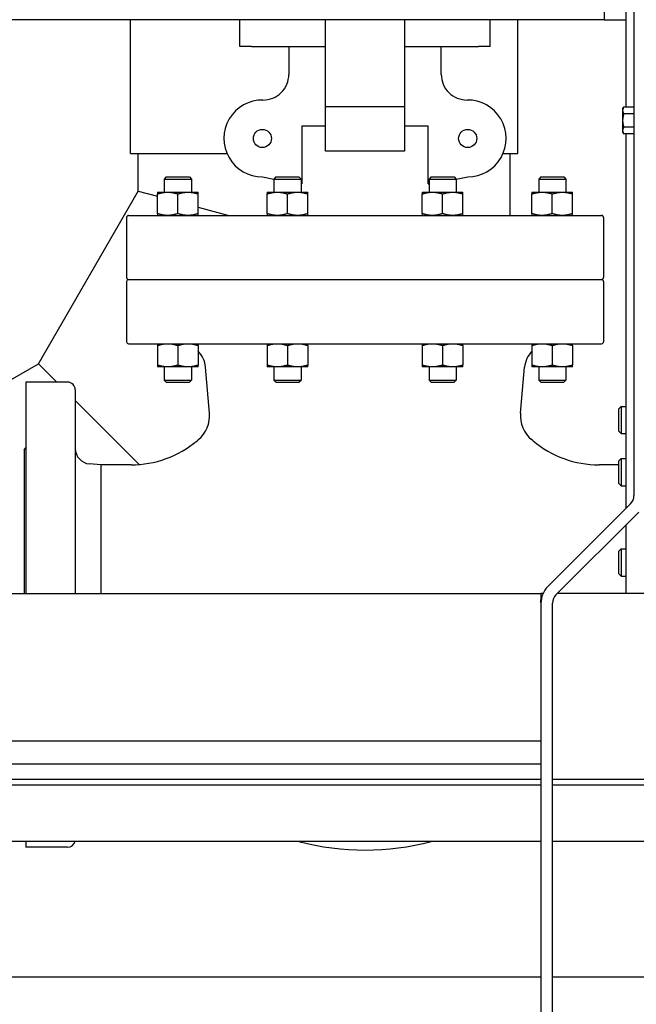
# Model space of a CAD drawing. Header units: inches. Extents: x 36 to 1719, y -84 to 1122.
# Tile 439 of 571: x 1386 to 1406, y 415 to 446. Entities that reach past the tile are written whole.
import ezdxf

# ---------------------------------------------------------------- set-up
doc = ezdxf.new("R2010")
doc.units = ezdxf.units.IN
doc.header["$LTSCALE"] = 48
doc.header["$MEASUREMENT"] = 0
doc.layers.add('Visible (ANSI)', color=7, linetype='Continuous', lineweight=30)

msp = doc.modelspace()

# ---------------------------------------------------------------- linework, layer by layer
at = {"layer": 'Visible (ANSI)'}
for p, q in [((1406.00653, 465.04627), (1406.00653, 430.9516)), ((1405.75653, 443.47929), (1405.75653, 463.36326)), ((1405.05101, 446.67127), (1405.05101, 446.29627)), ((1405.05101, 446.29627), (1383.05101, 446.29627)), ((1389.76062, 441.98377), (1389.76062, 446.29627)), ((1393.28845, 445.43477), (1393.28845, 446.29627)), ((1396.05654, 443.48418), (1396.05654, 446.29627)), ((1398.6037, 446.29627), (1398.6037, 443.48418)), ((1401.37179, 445.43477), (1401.37179, 446.29627)), ((1402.26062, 441.98377), (1402.26062, 446.29627)), ((1405.05101, 446.29627), (1405.75653, 446.29627)), ((1393.66841, 445.43477), (1393.28845, 445.43477)), ((1393.66841, 445.43477), (1396.05654, 445.43477)), ((1394.87062, 445.43477), (1394.87062, 444.53261)), ((1398.6037, 445.43477), (1400.99183, 445.43477)), ((1399.78962, 444.53261), (1399.78962, 445.43477)), ((1401.37179, 445.43477), (1400.99183, 445.43477)), ((1396.05654, 442.05177), (1396.05654, 443.48418)), ((1398.6037, 443.48418), (1396.05654, 443.48418)), ((1398.6037, 443.48418), (1398.6037, 442.05177)), ((1405.64253, 443.42127), (1405.67602, 443.47929)), ((1405.64253, 443.42127), (1405.64253, 443.37103)), ((1405.64253, 443.37103), (1405.64253, 443.04627)), ((1406.00653, 443.47929), (1405.67602, 443.47929)), ((1406.00653, 443.26278), (1405.67602, 443.26278)), ((1405.64253, 443.04627), (1405.64253, 442.72151)), ((1395.29263, 442.87877), (1395.29263, 440.99995)), ((1395.29263, 442.87877), (1396.05654, 442.87877)), ((1398.6037, 442.87877), (1399.36761, 442.87877)), ((1399.36761, 440.99995), (1399.36761, 442.87877)), ((1405.64253, 442.72151), (1405.64253, 442.67127)), ((1405.64253, 442.67127), (1405.67602, 442.61326)), ((1406.00653, 442.82977), (1405.67602, 442.82977)), ((1406.00653, 442.61326), (1405.67602, 442.61326)), ((1405.75653, 430.54627), (1405.75653, 442.61326)), ((1389.76062, 441.98377), (1392.87438, 441.98377)), ((1390.0107, 440.76836), (1390.0107, 441.98377)), ((1398.6037, 442.05177), (1396.05654, 442.05177)), ((1401.78586, 441.98377), (1402.26062, 441.98377)), ((1402.01062, 439.98427), (1402.01062, 441.98377)), ((1390.91826, 441.22477), (1390.85211, 441.15862)), ((1390.85211, 441.15862), (1390.85211, 440.73427)), ((1390.85211, 441.15862), (1391.72711, 441.15862)), ((1390.91826, 441.22477), (1391.66096, 441.22477)), ((1391.66096, 441.22477), (1391.72711, 441.15862)), ((1391.72711, 441.15862), (1391.72711, 440.73427)), ((1394.01762, 441.22477), (1394.39089, 441.15895)), ((1394.45671, 441.22477), (1394.39056, 441.15862)), ((1394.39056, 441.15862), (1394.39056, 440.73427)), ((1394.39056, 441.15862), (1395.26556, 441.15862)), ((1394.45671, 441.22477), (1395.19941, 441.22477)), ((1395.19941, 441.22477), (1395.26556, 441.15862)), ((1395.26556, 441.15862), (1395.26556, 440.73427)), ((1399.46083, 441.22477), (1399.39468, 441.15862)), ((1399.39468, 441.15862), (1399.39468, 440.73427)), ((1399.39468, 441.15862), (1400.26968, 441.15862)), ((1399.46083, 441.22477), (1400.20353, 441.22477)), ((1400.20353, 441.22477), (1400.26968, 441.15862)), ((1400.26935, 441.15895), (1400.64262, 441.22477)), ((1400.26968, 441.15862), (1400.26968, 440.73427)), ((1402.99928, 441.22477), (1402.93313, 441.15862)), ((1402.93313, 441.15862), (1402.93313, 440.73427)), ((1402.93313, 441.15862), (1403.80813, 441.15862)), ((1402.99928, 441.22477), (1403.74198, 441.22477)), ((1403.74198, 441.22477), (1403.80813, 441.15862)), ((1403.80813, 441.15862), (1403.80813, 440.73427)), ((1386.79529, 435.1991), (1390.0107, 440.76836)), ((1390.0107, 440.76836), (1390.63361, 440.60145)), ((1390.0107, 440.76836), (1390.63361, 440.60145)), ((1390.63361, 440.73427), (1390.96161, 440.73427)), ((1390.96161, 440.73427), (1391.61761, 440.73427)), ((1391.61761, 440.73427), (1391.94561, 440.73427)), ((1394.17206, 440.73427), (1394.50006, 440.73427)), ((1394.50006, 440.73427), (1395.15606, 440.73427)), ((1395.15606, 440.73427), (1395.48406, 440.73427)), ((1395.26556, 441.00473), (1395.29263, 440.99995)), ((1399.17618, 440.73427), (1399.50418, 440.73427)), ((1399.36761, 440.99995), (1399.39468, 441.00473)), ((1399.50418, 440.73427), (1400.16018, 440.73427)), ((1400.16018, 440.73427), (1400.48818, 440.73427)), ((1402.71463, 440.73427), (1403.04263, 440.73427)), ((1403.04263, 440.73427), (1403.69863, 440.73427)), ((1403.69863, 440.73427), (1404.02663, 440.73427)), ((1390.63361, 440.04286), (1390.63361, 440.67568)), ((1391.28961, 440.04286), (1391.28961, 440.67568)), ((1391.94561, 440.04286), (1391.94561, 440.67568)), ((1394.17206, 440.04286), (1394.17206, 440.67568)), ((1394.82806, 440.04286), (1394.82806, 440.67568)), ((1395.48406, 440.04286), (1395.48406, 440.67568)), ((1399.17618, 440.04286), (1399.17618, 440.67568)), ((1399.83218, 440.04286), (1399.83218, 440.67568)), ((1400.48818, 440.04286), (1400.48818, 440.67568)), ((1402.71463, 440.04286), (1402.71463, 440.67568)), ((1403.37063, 440.04286), (1403.37063, 440.67568)), ((1404.02663, 440.04286), (1404.02663, 440.67568)), ((1391.94561, 440.2499), (1392.93696, 439.98427)), ((1391.94561, 440.2499), (1392.93696, 439.98427)), ((1389.63412, 439.92127), (1389.63412, 437.97977)), ((1389.69712, 439.98427), (1404.96312, 439.98427)), ((1405.02612, 439.92127), (1405.02612, 437.97977)), ((1389.63412, 437.85377), (1389.63412, 435.91227)), ((1389.69712, 437.91677), (1404.96312, 437.91677)), ((1389.69712, 437.91677), (1404.96312, 437.91677)), ((1405.02612, 437.85377), (1405.02612, 435.91227)), ((1389.69712, 435.84927), (1404.96312, 435.84927)), ((1390.63361, 435.79068), (1390.63361, 435.15786)), ((1391.28961, 435.79068), (1391.28961, 435.15786)), ((1391.94561, 435.79068), (1391.94561, 435.15786)), ((1394.17206, 435.79068), (1394.17206, 435.15786)), ((1394.82806, 435.79068), (1394.82806, 435.15786)), ((1395.48406, 435.79068), (1395.48406, 435.15786)), ((1399.17618, 435.79068), (1399.17618, 435.15786)), ((1399.83218, 435.79068), (1399.83218, 435.15786)), ((1400.48818, 435.79068), (1400.48818, 435.15786)), ((1402.71463, 435.79068), (1402.71463, 435.15786)), ((1403.37063, 435.79068), (1403.37063, 435.15786)), ((1404.02663, 435.79068), (1404.02663, 435.15786)), ((1382.25653, 432.57865), (1386.79529, 435.1991)), ((1386.79529, 435.1991), (1387.38562, 434.60877)), ((1386.79529, 435.1991), (1387.38562, 434.60877)), ((1390.96161, 435.09927), (1390.63361, 435.09927)), ((1390.85211, 435.09927), (1390.85211, 434.67092)), ((1391.61761, 435.09927), (1390.96161, 435.09927)), ((1391.94561, 435.09927), (1391.61761, 435.09927)), ((1391.72711, 435.09927), (1391.72711, 434.67092)), ((1392.31089, 433.61164), (1392.18117, 435.09435)), ((1394.50006, 435.09927), (1394.17206, 435.09927)), ((1394.39056, 435.09927), (1394.39056, 434.67092)), ((1395.15606, 435.09927), (1394.50006, 435.09927)), ((1395.48406, 435.09927), (1395.15606, 435.09927)), ((1395.26556, 435.09927), (1395.26556, 434.67092)), ((1399.50418, 435.09927), (1399.17618, 435.09927)), ((1399.39468, 435.09927), (1399.39468, 434.67092)), ((1400.16018, 435.09927), (1399.50418, 435.09927)), ((1400.48818, 435.09927), (1400.16018, 435.09927)), ((1400.26968, 435.09927), (1400.26968, 434.67092)), ((1402.34935, 433.61164), (1402.47907, 435.09435)), ((1403.04263, 435.09927), (1402.71463, 435.09927)), ((1402.93313, 435.09927), (1402.93313, 434.67092)), ((1403.69863, 435.09927), (1403.04263, 435.09927)), ((1404.02663, 435.09927), (1403.69863, 435.09927)), ((1403.80813, 435.09927), (1403.80813, 434.67092)), ((1390.91826, 434.60477), (1390.85211, 434.67092)), ((1390.85211, 434.67092), (1391.72711, 434.67092)), ((1391.66096, 434.60477), (1391.72711, 434.67092)), ((1394.45671, 434.60477), (1394.39056, 434.67092)), ((1394.39056, 434.67092), (1395.26556, 434.67092)), ((1395.19941, 434.60477), (1395.26556, 434.67092)), ((1399.46083, 434.60477), (1399.39468, 434.67092)), ((1399.39468, 434.67092), (1400.26968, 434.67092)), ((1400.20353, 434.60477), (1400.26968, 434.67092)), ((1402.99928, 434.60477), (1402.93313, 434.67092)), ((1402.93313, 434.67092), (1403.80813, 434.67092)), ((1403.74198, 434.60477), (1403.80813, 434.67092)), ((1387.73012, 434.60877), (1386.38912, 434.60877)), ((1386.38912, 434.60877), (1386.38912, 427.79627)), ((1387.98012, 434.35877), (1387.98012, 427.79627)), ((1390.91826, 434.60477), (1391.66096, 434.60477)), ((1394.45671, 434.60477), (1395.19941, 434.60477)), ((1399.46083, 434.60477), (1400.20353, 434.60477)), ((1402.99928, 434.60477), (1403.74198, 434.60477)), ((1387.98012, 434.01427), (1390.0432, 431.95119)), ((1387.98012, 434.01427), (1390.0432, 431.95119)), ((1405.52412, 433.75187), (1405.59704, 433.82479)), ((1405.52412, 433.02271), (1405.52412, 433.75187)), ((1405.59704, 433.82479), (1405.59704, 432.94979)), ((1405.59704, 433.82479), (1405.75653, 433.82479)), ((1405.52412, 433.02271), (1405.59704, 432.94979)), ((1405.59704, 432.94979), (1405.75653, 432.94979)), ((1386.32612, 432.42377), (1386.38912, 432.48677)), ((1386.32612, 432.42377), (1386.32612, 427.79627)), ((1405.52412, 432.06955), (1405.59704, 432.14247)), ((1405.59704, 432.14247), (1405.59704, 431.26747)), ((1405.59704, 432.14247), (1405.75653, 432.14247)), ((1388.80712, 431.94059), (1388.43654, 431.97301)), ((1389.77864, 431.94059), (1388.80712, 431.94059)), ((1388.80712, 431.94059), (1388.80712, 427.79627)), ((1405.52412, 431.94059), (1404.8816, 431.94059)), ((1405.52412, 431.34038), (1405.52412, 432.06955)), ((1405.52412, 431.34038), (1405.59704, 431.26747)), ((1405.59704, 431.26747), (1405.75653, 431.26747)), ((1405.89669, 430.68644), (1403.2262, 428.01594)), ((1403.49136, 427.75078), (1406.16186, 430.42127)), ((1405.75653, 427.79627), (1405.75653, 430.01594)), ((1405.52412, 429.15568), (1405.59704, 429.2286)), ((1405.52412, 428.42651), (1405.52412, 429.15568)), ((1405.59704, 429.2286), (1405.59704, 428.3536)), ((1405.59704, 429.2286), (1405.75653, 429.2286)), ((1405.52412, 428.42651), (1405.59704, 428.3536)), ((1405.59704, 428.3536), (1405.75653, 428.3536)), ((1385.00653, 427.79627), (1403.00653, 427.79627)), ((1403.00653, 427.79627), (1403.00653, 427.58923)), ((1403.07389, 427.79627), (1403.00653, 427.79627)), ((1412.50653, 427.79627), (1403.53686, 427.79627)), ((1403.00653, 427.49336), (1403.00653, 427.58923)), ((1403.00653, 427.49336), (1403.00653, 427.48561)), ((1403.00653, 427.48561), (1403.00653, 391.29627)), ((1403.38153, 391.29627), (1403.38153, 427.48561)), ((1385.00653, 423.04627), (1403.00653, 423.04627)), ((1385.00653, 422.29627), (1403.00653, 422.29627)), ((1403.00653, 421.79627), (1385.00653, 421.79627)), ((1410.96653, 421.79627), (1403.38153, 421.79627)), ((1403.00653, 421.60827), (1385.00653, 421.60827)), ((1410.88153, 421.60827), (1403.38153, 421.60827)), ((1403.00653, 419.79627), (1385.00653, 419.79627)), ((1386.38912, 419.79627), (1386.38912, 419.60877)), ((1410.88153, 419.79627), (1403.38153, 419.79627)), ((1387.73012, 419.60877), (1386.38912, 419.60877)), ((1403.00653, 415.42127), (1385.00653, 415.42127)), ((1459.78662, 415.42127), (1403.38153, 415.42127))]:
    msp.add_line(p, q, dxfattribs=at)
for centre in [(1394.01762, 442.46527), (1400.64262, 442.46527)]:
    msp.add_circle(centre, 0.29167, dxfattribs=at)
for centre, radius, start, end in [((1394.04362, 444.53261), 0.827, 269.279454, 0), ((1400.61662, 444.53261), 0.827, 180, 270.720546), ((1394.01762, 442.46527), 1.2405, 89.279454, 270), ((1400.64262, 442.46527), 1.2405, 270, 90.720546), ((1389.69712, 439.92127), 0.063, 90, 180), ((1404.96312, 439.92127), 0.063, 0, 90), ((1389.69712, 437.97977), 0.063, 180, 270), ((1389.69712, 437.85377), 0.063, 90, 180), ((1404.96312, 437.97977), 0.063, 270, 0), ((1404.96312, 437.85377), 0.063, 0, 90), ((1389.69712, 435.91227), 0.063, 180, 270), ((1404.96312, 435.91227), 0.063, 270, 0), ((1391.35731, 435.02227), 0.827, 5, 44.654126), ((1403.30293, 435.02227), 0.827, 135.345874, 175), ((1387.73012, 434.35877), 0.25, 0, 90), ((1391.31469, 433.52448), 1, 309.711297, 5), ((1403.34555, 433.52448), 1, 175, 230.288703), ((1397.33012, 426.28177), 8.415, 129.711297, 130.102697), ((1397.33012, 426.28177), 8.415, 49.897304, 50.288703), ((1388.48012, 432.47111), 0.5, 180, 265), ((1389.77864, 435.24859), 3.308, 270, 310.102697), ((1404.8816, 435.24859), 3.308, 229.897303, 270), ((1405.63153, 430.9516), 0.375, 315, 0), ((1403.75653, 427.48561), 0.75, 135, 180), ((1403.75653, 427.48561), 0.375, 135, 180), ((1387.73012, 419.85877), 0.25, 270, 345.522488), ((1397.33012, 427.93577), 8.415, 255.29844, 284.70156)]:
    msp.add_arc(centre, radius, start, end, dxfattribs=at)
for points, weights in [([(1405.67602, 443.47929), (1405.64253, 443.42127), (1405.64253, 443.37103)], [1, 1.0379548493, 1]), ([(1405.64253, 443.37103), (1405.64253, 443.32079), (1405.67602, 443.26278)], [1, 1.0379548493, 1]), ([(1405.67602, 443.26278), (1405.64253, 443.14675), (1405.64253, 443.04627)], [1, 1.0379548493, 1]), ([(1405.64253, 443.04627), (1405.64253, 442.94579), (1405.67602, 442.82977)], [1, 1.0379548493, 1]), ([(1405.67602, 442.82977), (1405.64253, 442.77175), (1405.64253, 442.72151)], [1, 1.0379548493, 1]), ([(1405.64253, 442.72151), (1405.64253, 442.67127), (1405.67602, 442.61326)], [1, 1.0379548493, 1]), ([(1390.63361, 440.73427), (1390.63361, 440.73427), (1390.63361, 440.67568)], [1, 1.04314139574, 1.01001874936]), ([(1390.63361, 440.67568), (1390.80939, 440.73427), (1390.96161, 440.73427)], [1.01001874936, 1.04314139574, 1]), ([(1390.96161, 440.73427), (1391.11384, 440.73427), (1391.28961, 440.67568)], [1, 1.04314139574, 1.01001874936]), ([(1391.28961, 440.67568), (1391.46539, 440.73427), (1391.61761, 440.73427)], [1.01001874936, 1.04314139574, 1]), ([(1391.61761, 440.73427), (1391.76984, 440.73427), (1391.94561, 440.67568)], [1, 1.04314139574, 1.01001874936]), ([(1391.94561, 440.67568), (1391.94561, 440.73427), (1391.94561, 440.73427)], [1.01001874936, 1.04314139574, 1]), ([(1394.17206, 440.73427), (1394.17206, 440.73427), (1394.17206, 440.67568)], [1, 1.04314139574, 1.01001874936]), ([(1394.17206, 440.67568), (1394.34783, 440.73427), (1394.50006, 440.73427)], [1.01001874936, 1.04314139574, 1]), ([(1394.50006, 440.73427), (1394.65228, 440.73427), (1394.82806, 440.67568)], [1, 1.04314139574, 1.01001874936]), ([(1394.82806, 440.67568), (1395.00383, 440.73427), (1395.15606, 440.73427)], [1.01001874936, 1.04314139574, 1]), ([(1395.15606, 440.73427), (1395.30828, 440.73427), (1395.48406, 440.67568)], [1, 1.04314139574, 1.01001874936]), ([(1395.48406, 440.67568), (1395.48406, 440.73427), (1395.48406, 440.73427)], [1.01001874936, 1.04314139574, 1]), ([(1399.17618, 440.73427), (1399.17618, 440.73427), (1399.17618, 440.67568)], [1, 1.04314139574, 1.01001874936]), ([(1399.17618, 440.67568), (1399.35196, 440.73427), (1399.50418, 440.73427)], [1.01001874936, 1.04314139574, 1]), ([(1399.50418, 440.73427), (1399.65641, 440.73427), (1399.83218, 440.67568)], [1, 1.04314139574, 1.01001874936]), ([(1399.83218, 440.67568), (1400.00796, 440.73427), (1400.16018, 440.73427)], [1.01001874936, 1.04314139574, 1]), ([(1400.16018, 440.73427), (1400.31241, 440.73427), (1400.48818, 440.67568)], [1, 1.04314139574, 1.01001874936]), ([(1400.48818, 440.67568), (1400.48818, 440.73427), (1400.48818, 440.73427)], [1.01001874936, 1.04314139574, 1]), ([(1402.71463, 440.73427), (1402.71463, 440.73427), (1402.71463, 440.67568)], [1, 1.04314139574, 1.01001874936]), ([(1402.71463, 440.67568), (1402.8904, 440.73427), (1403.04263, 440.73427)], [1.01001874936, 1.04314139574, 1]), ([(1403.04263, 440.73427), (1403.19485, 440.73427), (1403.37063, 440.67568)], [1, 1.04314139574, 1.01001874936]), ([(1403.37063, 440.67568), (1403.5464, 440.73427), (1403.69863, 440.73427)], [1.01001874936, 1.04314139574, 1]), ([(1403.69863, 440.73427), (1403.85085, 440.73427), (1404.02663, 440.67568)], [1, 1.04314139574, 1.01001874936]), ([(1404.02663, 440.67568), (1404.02663, 440.73427), (1404.02663, 440.73427)], [1.01001874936, 1.04314139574, 1]), ([(1390.63361, 440.04286), (1390.63361, 439.98427), (1390.63361, 439.98427)], [1.01001874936, 1.04314139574, 1]), ([(1390.96161, 439.98427), (1390.80939, 439.98427), (1390.63361, 440.04286)], [1, 1.04314139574, 1.01001874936]), ([(1391.28961, 440.04286), (1391.11384, 439.98427), (1390.96161, 439.98427)], [1.01001874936, 1.04314139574, 1]), ([(1391.61761, 439.98427), (1391.46539, 439.98427), (1391.28961, 440.04286)], [1, 1.04314139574, 1.01001874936]), ([(1391.94561, 440.04286), (1391.76984, 439.98427), (1391.61761, 439.98427)], [1.01001874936, 1.04314139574, 1]), ([(1391.94561, 439.98427), (1391.94561, 439.98427), (1391.94561, 440.04286)], [1, 1.04314139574, 1.01001874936]), ([(1394.17206, 440.04286), (1394.17206, 439.98427), (1394.17206, 439.98427)], [1.01001874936, 1.04314139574, 1]), ([(1394.50006, 439.98427), (1394.34783, 439.98427), (1394.17206, 440.04286)], [1, 1.04314139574, 1.01001874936]), ([(1394.82806, 440.04286), (1394.65228, 439.98427), (1394.50006, 439.98427)], [1.01001874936, 1.04314139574, 1]), ([(1395.15606, 439.98427), (1395.00383, 439.98427), (1394.82806, 440.04286)], [1, 1.04314139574, 1.01001874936]), ([(1395.48406, 440.04286), (1395.30828, 439.98427), (1395.15606, 439.98427)], [1.01001874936, 1.04314139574, 1]), ([(1395.48406, 439.98427), (1395.48406, 439.98427), (1395.48406, 440.04286)], [1, 1.04314139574, 1.01001874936]), ([(1399.17618, 440.04286), (1399.17618, 439.98427), (1399.17618, 439.98427)], [1.01001874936, 1.04314139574, 1]), ([(1399.50418, 439.98427), (1399.35196, 439.98427), (1399.17618, 440.04286)], [1, 1.04314139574, 1.01001874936]), ([(1399.83218, 440.04286), (1399.65641, 439.98427), (1399.50418, 439.98427)], [1.01001874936, 1.04314139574, 1]), ([(1400.16018, 439.98427), (1400.00796, 439.98427), (1399.83218, 440.04286)], [1, 1.04314139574, 1.01001874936]), ([(1400.48818, 440.04286), (1400.31241, 439.98427), (1400.16018, 439.98427)], [1.01001874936, 1.04314139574, 1]), ([(1400.48818, 439.98427), (1400.48818, 439.98427), (1400.48818, 440.04286)], [1, 1.04314139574, 1.01001874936]), ([(1402.71463, 440.04286), (1402.71463, 439.98427), (1402.71463, 439.98427)], [1.01001874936, 1.04314139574, 1]), ([(1403.04263, 439.98427), (1402.8904, 439.98427), (1402.71463, 440.04286)], [1, 1.04314139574, 1.01001874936]), ([(1403.37063, 440.04286), (1403.19485, 439.98427), (1403.04263, 439.98427)], [1.01001874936, 1.04314139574, 1]), ([(1403.69863, 439.98427), (1403.5464, 439.98427), (1403.37063, 440.04286)], [1, 1.04314139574, 1.01001874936]), ([(1404.02663, 440.04286), (1403.85085, 439.98427), (1403.69863, 439.98427)], [1.01001874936, 1.04314139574, 1]), ([(1404.02663, 439.98427), (1404.02663, 439.98427), (1404.02663, 440.04286)], [1, 1.04314139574, 1.01001874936]), ([(1390.63361, 435.84927), (1390.63361, 435.84927), (1390.63361, 435.79068)], [1, 1.04314139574, 1.01001874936]), ([(1390.63361, 435.79068), (1390.80939, 435.84927), (1390.96161, 435.84927)], [1.01001874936, 1.04314139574, 1]), ([(1390.96161, 435.84927), (1391.11384, 435.84927), (1391.28961, 435.79068)], [1, 1.04314139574, 1.01001874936]), ([(1391.28961, 435.79068), (1391.46539, 435.84927), (1391.61761, 435.84927)], [1.01001874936, 1.04314139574, 1]), ([(1391.61761, 435.84927), (1391.76984, 435.84927), (1391.94561, 435.79068)], [1, 1.04314139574, 1.01001874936]), ([(1391.94561, 435.79068), (1391.94561, 435.84496), (1391.94561, 435.84893)], [1.01001874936, 1.04063161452, 1.00609998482]), ([(1394.17206, 435.84927), (1394.17206, 435.84927), (1394.17206, 435.79068)], [1, 1.04314139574, 1.01001874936]), ([(1394.17206, 435.79068), (1394.34783, 435.84927), (1394.50006, 435.84927)], [1.01001874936, 1.04314139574, 1]), ([(1394.50006, 435.84927), (1394.65228, 435.84927), (1394.82806, 435.79068)], [1, 1.04314139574, 1.01001874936]), ([(1394.82806, 435.79068), (1395.00383, 435.84927), (1395.15606, 435.84927)], [1.01001874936, 1.04314139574, 1]), ([(1395.15606, 435.84927), (1395.30828, 435.84927), (1395.48406, 435.79068)], [1, 1.04314139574, 1.01001874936]), ([(1395.48406, 435.79068), (1395.48406, 435.84927), (1395.48406, 435.84927)], [1.01001874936, 1.04314139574, 1]), ([(1399.17618, 435.84927), (1399.17618, 435.84927), (1399.17618, 435.79068)], [1, 1.04314139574, 1.01001874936]), ([(1399.17618, 435.79068), (1399.35196, 435.84927), (1399.50418, 435.84927)], [1.01001874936, 1.04314139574, 1]), ([(1399.50418, 435.84927), (1399.65641, 435.84927), (1399.83218, 435.79068)], [1, 1.04314139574, 1.01001874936]), ([(1399.83218, 435.79068), (1400.00796, 435.84927), (1400.16018, 435.84927)], [1.01001874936, 1.04314139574, 1]), ([(1400.16018, 435.84927), (1400.31241, 435.84927), (1400.48818, 435.79068)], [1, 1.04314139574, 1.01001874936]), ([(1400.48818, 435.79068), (1400.48818, 435.84927), (1400.48818, 435.84927)], [1.01001874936, 1.04314139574, 1]), ([(1402.71463, 435.79068), (1402.8904, 435.84927), (1403.04263, 435.84927)], [1.01001874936, 1.04314139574, 1]), ([(1402.71463, 435.84893), (1402.71463, 435.84496), (1402.71463, 435.79068)], [1.00609998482, 1.04063161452, 1.01001874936]), ([(1403.04263, 435.84927), (1403.19485, 435.84927), (1403.37063, 435.79068)], [1, 1.04314139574, 1.01001874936]), ([(1403.37063, 435.79068), (1403.5464, 435.84927), (1403.69863, 435.84927)], [1.01001874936, 1.04314139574, 1]), ([(1403.69863, 435.84927), (1403.85085, 435.84927), (1404.02663, 435.79068)], [1, 1.04314139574, 1.01001874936]), ([(1404.02663, 435.79068), (1404.02663, 435.84927), (1404.02663, 435.84927)], [1.01001874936, 1.04314139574, 1]), ([(1390.63361, 435.15786), (1390.63361, 435.09927), (1390.63361, 435.09927)], [1.01001874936, 1.04314139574, 1]), ([(1390.96161, 435.09927), (1390.80939, 435.09927), (1390.63361, 435.15786)], [1, 1.04314139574, 1.01001874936]), ([(1391.28961, 435.15786), (1391.11384, 435.09927), (1390.96161, 435.09927)], [1.01001874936, 1.04314139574, 1]), ([(1391.61761, 435.09927), (1391.46539, 435.09927), (1391.28961, 435.15786)], [1, 1.04314139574, 1.01001874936]), ([(1391.94561, 435.15786), (1391.76984, 435.09927), (1391.61761, 435.09927)], [1.01001874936, 1.04314139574, 1]), ([(1391.94561, 435.09927), (1391.94561, 435.09927), (1391.94561, 435.15786)], [1, 1.04314139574, 1.01001874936]), ([(1394.17206, 435.15786), (1394.17206, 435.09927), (1394.17206, 435.09927)], [1.01001874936, 1.04314139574, 1]), ([(1394.50006, 435.09927), (1394.34783, 435.09927), (1394.17206, 435.15786)], [1, 1.04314139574, 1.01001874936]), ([(1394.82806, 435.15786), (1394.65228, 435.09927), (1394.50006, 435.09927)], [1.01001874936, 1.04314139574, 1]), ([(1395.15606, 435.09927), (1395.00383, 435.09927), (1394.82806, 435.15786)], [1, 1.04314139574, 1.01001874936]), ([(1395.48406, 435.15786), (1395.30828, 435.09927), (1395.15606, 435.09927)], [1.01001874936, 1.04314139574, 1]), ([(1395.48406, 435.09927), (1395.48406, 435.09927), (1395.48406, 435.15786)], [1, 1.04314139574, 1.01001874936]), ([(1399.17618, 435.15786), (1399.17618, 435.09927), (1399.17618, 435.09927)], [1.01001874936, 1.04314139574, 1]), ([(1399.50418, 435.09927), (1399.35196, 435.09927), (1399.17618, 435.15786)], [1, 1.04314139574, 1.01001874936]), ([(1399.83218, 435.15786), (1399.65641, 435.09927), (1399.50418, 435.09927)], [1.01001874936, 1.04314139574, 1]), ([(1400.16018, 435.09927), (1400.00796, 435.09927), (1399.83218, 435.15786)], [1, 1.04314139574, 1.01001874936]), ([(1400.48818, 435.15786), (1400.31241, 435.09927), (1400.16018, 435.09927)], [1.01001874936, 1.04314139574, 1]), ([(1400.48818, 435.09927), (1400.48818, 435.09927), (1400.48818, 435.15786)], [1, 1.04314139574, 1.01001874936]), ([(1402.71463, 435.15786), (1402.71463, 435.09927), (1402.71463, 435.09927)], [1.01001874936, 1.04314139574, 1]), ([(1403.04263, 435.09927), (1402.8904, 435.09927), (1402.71463, 435.15786)], [1, 1.04314139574, 1.01001874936]), ([(1403.37063, 435.15786), (1403.19485, 435.09927), (1403.04263, 435.09927)], [1.01001874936, 1.04314139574, 1]), ([(1403.69863, 435.09927), (1403.5464, 435.09927), (1403.37063, 435.15786)], [1, 1.04314139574, 1.01001874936]), ([(1404.02663, 435.15786), (1403.85085, 435.09927), (1403.69863, 435.09927)], [1.01001874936, 1.04314139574, 1]), ([(1404.02663, 435.09927), (1404.02663, 435.09927), (1404.02663, 435.15786)], [1, 1.04314139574, 1.01001874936])]:
    msp.add_rational_spline(points, weights, degree=2, dxfattribs=at)

doc.saveas('drawing.dxf')
